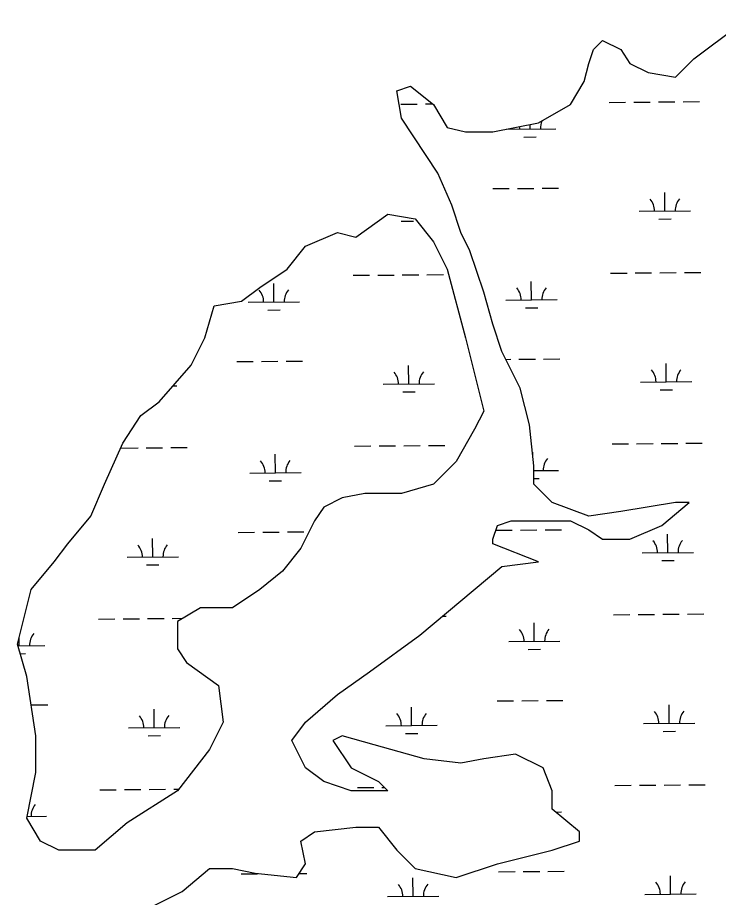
# Model space of a CAD drawing. Extents: x 3568792 to 3606828, y 529143 to 554785.
# Drawn here: x 3595019 to 3596385, y 550166 to 551880 of the extents above; entities that cross this region are included whole.
import ezdxf

# ---------------------------------------------------------------- set-up
doc = ezdxf.new("R2010")
doc.units = 0
doc.layers.add('V-TOPO-SHOR', color=7, linetype='Continuous')
doc.layers.add('V-WETL-SWMP', color=7, linetype='Continuous')

msp = doc.modelspace()

# ---------------------------------------------------------------- linework, layer by layer
at = {"layer": 'V-TOPO-SHOR'}
for p, q in [((3596337.1, 551799.8), (3596444, 551880)), ((3596141.2, 551817.7), (3596159, 551835.5)), ((3596159, 551835.5), (3596194.6, 551817.7)), ((3596132.3, 551790.9), (3596141.2, 551817.7)), ((3596194.6, 551817.7), (3596212.5, 551790.9)), ((3596123.4, 551755.3), (3596132.3, 551790.9)), ((3596212.5, 551790.9), (3596248.1, 551773.1)), ((3596301.5, 551764.2), (3596337.1, 551799.8)), ((3596248.1, 551773.1), (3596301.5, 551764.2)), ((3596096.7, 551710.7), (3596123.4, 551755.3)), ((3595758.3, 551737.5), (3595785, 551746.4)), ((3595767.2, 551684), (3595758.3, 551737.5)), ((3595785, 551746.4), (3595829.5, 551710.7)), ((3595829.5, 551710.7), (3595856.2, 551666.2)), ((3596034.3, 551675.1), (3596096.7, 551710.7)), ((3595838.4, 551577), (3595767.2, 551684)), ((3595856.2, 551666.2), (3595891.9, 551657.3)), ((3595945.3, 551657.3), (3596034.3, 551675.1)), ((3595891.9, 551657.3), (3595945.3, 551657.3)), ((3595865.1, 551514.7), (3595838.4, 551577)), ((3595883, 551461.2), (3595865.1, 551514.7)), ((3595900.8, 551425.6), (3595883, 551461.2)), ((3595927.5, 551345.3), (3595900.8, 551425.6)), ((3595945.3, 551283), (3595927.5, 551345.3)), ((3595963.1, 551229.5), (3595945.3, 551283)), ((3595998.7, 551158.2), (3595963.1, 551229.5)), ((3596016.5, 551086.9), (3595998.7, 551158.2)), ((3596025.4, 551006.7), (3596016.5, 551086.9)), ((3596025.4, 550971.1), (3596025.4, 551006.7)), ((3596061.1, 550935.4), (3596025.4, 550971.1)), ((3596132.3, 550908.7), (3596061.1, 550935.4)), ((3596301.5, 550935.4), (3596194.6, 550917.6)), ((3596274.8, 550890.9), (3596328.2, 550935.4)), ((3596328.2, 550935.4), (3596301.5, 550935.4)), ((3596194.6, 550917.6), (3596132.3, 550908.7)), ((3595954.2, 550890.9), (3595980.9, 550899.8)), ((3595980.9, 550899.8), (3596096.7, 550899.8)), ((3596096.7, 550899.8), (3596132.3, 550881.9)), ((3595945.3, 550864.1), (3595954.2, 550890.9)), ((3596132.3, 550881.9), (3596159, 550864.1)), ((3596212.5, 550864.1), (3596274.8, 550890.9)), ((3595945.3, 550855.2), (3595945.3, 550864.1)), ((3596159, 550864.1), (3596212.5, 550864.1)), ((3596034.3, 550819.6), (3595945.3, 550855.2)), ((3595802.8, 550677), (3595963.1, 550810.7)), ((3595963.1, 550810.7), (3596034.3, 550819.6)), ((3595704.8, 550605.7), (3595802.8, 550677)), ((3595642.5, 550561.1), (3595704.8, 550605.7)), ((3595580.2, 550507.7), (3595642.5, 550561.1)), ((3595553.5, 550472), (3595580.2, 550507.7)), ((3595580.2, 550418.5), (3595553.5, 550472)), ((3595651.4, 550480.9), (3595633.6, 550472)), ((3595633.6, 550472), (3595669.2, 550418.5)), ((3595713.8, 550463.1), (3595651.4, 550480.9)), ((3595811.7, 550436.4), (3595713.8, 550463.1)), ((3595883, 550427.5), (3595811.7, 550436.4)), ((3595927.5, 550436.4), (3595883, 550427.5)), ((3595989.8, 550445.3), (3595927.5, 550436.4)), ((3596043.3, 550418.5), (3595989.8, 550445.3)), ((3595615.8, 550391.8), (3595580.2, 550418.5)), ((3595669.2, 550418.5), (3595722.7, 550391.8)), ((3596061.1, 550374), (3596043.3, 550418.5)), ((3595669.2, 550374), (3595615.8, 550391.8)), ((3595722.7, 550391.8), (3595740.5, 550374)), ((3595740.5, 550374), (3595669.2, 550374)), ((3596061.1, 550338.3), (3596061.1, 550374)), ((3596114.5, 550293.8), (3596061.1, 550338.3)), ((3595571.3, 550276), (3595598, 550293.8)), ((3595598, 550293.8), (3595678.1, 550302.7)), ((3595678.1, 550302.7), (3595722.7, 550302.7)), ((3595722.7, 550302.7), (3595758.3, 550258.1)), ((3596114.5, 550276), (3596114.5, 550293.8)), ((3595580.2, 550231.4), (3595571.3, 550276)), ((3596061.1, 550258.1), (3596114.5, 550276)), ((3595758.3, 550258.1), (3595793.9, 550222.5)), ((3595954.2, 550231.4), (3596061.1, 550258.1)), ((3595562.4, 550204.7), (3595580.2, 550231.4)), ((3595874, 550204.7), (3595954.2, 550231.4)), ((3595339.7, 550177.9), (3595393.2, 550222.5)), ((3595393.2, 550222.5), (3595437.7, 550222.5)), ((3595437.7, 550222.5), (3595482.2, 550213.6)), ((3595482.2, 550213.6), (3595562.4, 550204.7)), ((3595793.9, 550222.5), (3595874, 550204.7)), ((3595286.3, 550151.2), (3595339.7, 550177.9))]:
    msp.add_line(p, q, dxfattribs=at)
msp.add_lwpolyline([(3595036.9, 550596.8), (3595019.1, 550659.2), (3595045.8, 550766.1), (3595090.4, 550819.6), (3595117.1, 550855.2), (3595161.6, 550908.7), (3595188.3, 550971.1), (3595224, 551051.3), (3595259.6, 551104.7), (3595295.2, 551131.5), (3595357.5, 551202.8), (3595384.2, 551256.2), (3595402.1, 551318.6), (3595455.5, 551327.5), (3595491.1, 551354.3), (3595544.5, 551389.9), (3595580.2, 551434.5), (3595642.5, 551461.2), (3595678.1, 551452.3), (3595740.5, 551496.8), (3595793.9, 551487.9), (3595829.5, 551443.4), (3595856.2, 551389.9), (3595891.9, 551256.2), (3595927.5, 551113.6), (3595909.7, 551078), (3595874, 551015.6), (3595829.5, 550971.1), (3595767.2, 550953.2), (3595695.9, 550953.2), (3595651.4, 550944.3), (3595615.8, 550926.5), (3595598, 550899.8), (3595571.3, 550846.3), (3595535.6, 550801.7), (3595491.1, 550766.1), (3595437.7, 550730.5), (3595375.3, 550730.5), (3595330.8, 550703.7), (3595330.8, 550650.2), (3595348.6, 550623.5), (3595411, 550579), (3595419.9, 550507.7), (3595393.2, 550454.2), (3595330.8, 550374), (3595232.9, 550311.6), (3595170.5, 550258.1), (3595099.3, 550258.1), (3595063.7, 550276), (3595036.9, 550320.5), (3595054.7, 550409.6), (3595054.7, 550480.9), (3595036.9, 550596.8)], dxfattribs=at)
at = {"layer": 'V-WETL-SWMP'}
for p, q in [((3596337.1, 551799.8), (3596444, 551880)), ((3596141.2, 551817.7), (3596159, 551835.5)), ((3596159, 551835.5), (3596194.6, 551817.7)), ((3596132.3, 551790.9), (3596141.2, 551817.7)), ((3596194.6, 551817.7), (3596212.5, 551790.9)), ((3596123.4, 551755.3), (3596132.3, 551790.9)), ((3596212.5, 551790.9), (3596248.1, 551773.1)), ((3596301.5, 551764.2), (3596337.1, 551799.8)), ((3596248.1, 551773.1), (3596301.5, 551764.2)), ((3596096.7, 551710.7), (3596123.4, 551755.3)), ((3595758.3, 551737.5), (3595785, 551746.4)), ((3595767.2, 551684), (3595758.3, 551737.5)), ((3595785, 551746.4), (3595829.5, 551710.7)), ((3596220, 551715.3), (3596252, 551715.5)), ((3596268, 551715.7), (3596300, 551715.9)), ((3596316, 551716.1), (3596348, 551716.3)), ((3595766.1, 551711.4), (3595798.1, 551711.7)), ((3595814.1, 551711.8), (3595828, 551712)), ((3595829.5, 551710.7), (3595856.2, 551666.2)), ((3596034.3, 551675.1), (3596096.7, 551710.7)), ((3596172, 551714.9), (3596204, 551715.1)), ((3595838.4, 551577), (3595767.2, 551684)), ((3595856.2, 551666.2), (3595891.9, 551657.3)), ((3595945.3, 551657.3), (3596034.3, 551675.1)), ((3596017.8, 551662.8), (3596017.8, 551671.8)), ((3595891.9, 551657.3), (3595945.3, 551657.3)), ((3595971.1, 551662.4), (3596067.8, 551663.2)), ((3596006, 551647.3), (3596030, 551647.5)), ((3595865.1, 551514.7), (3595838.4, 551577)), ((3595945.4, 551546.8), (3595977.4, 551547)), ((3595993.4, 551547.2), (3596025.4, 551547.4)), ((3596041.4, 551547.6), (3596073.4, 551547.8)), ((3596280.6, 551503.2), (3596280.3, 551539.2)), ((3595883, 551461.2), (3595865.1, 551514.7)), ((3596230.6, 551502.7), (3596330.6, 551503.6)), ((3595766.9, 551483.4), (3595790.9, 551483.6)), ((3596268.7, 551487.6), (3596292.7, 551487.8)), ((3595900.8, 551425.6), (3595883, 551461.2)), ((3595927.5, 551345.3), (3595900.8, 551425.6)), ((3595672.9, 551378), (3595704.9, 551378.2)), ((3595720.9, 551378.4), (3595752.9, 551378.6)), ((3595768.9, 551378.8), (3595800.9, 551379)), ((3595816.9, 551379.2), (3595848.9, 551379.4)), ((3596174.8, 551382.2), (3596206.8, 551382.5)), ((3596222.8, 551382.6), (3596254.8, 551382.9)), ((3596270.8, 551383), (3596302.8, 551383.3)), ((3596318.8, 551383.4), (3596350.8, 551383.7)), ((3595518.7, 551325.9), (3595518.4, 551361.9)), ((3596020.6, 551330.2), (3596020.3, 551366.2)), ((3595945.3, 551283), (3595927.5, 551345.3)), ((3595468.7, 551325.5), (3595568.7, 551326.3)), ((3595970.6, 551329.7), (3596070.6, 551330.6)), ((3595506.9, 551310.4), (3595530.9, 551310.6)), ((3596008.8, 551314.6), (3596032.8, 551314.8)), ((3595963.1, 551229.5), (3595945.3, 551283)), ((3595998.7, 551158.2), (3595963.1, 551229.5)), ((3595446.3, 551209.9), (3595478.3, 551210.1)), ((3595494.3, 551210.3), (3595526.3, 551210.5)), ((3595542.3, 551210.7), (3595574.3, 551211)), ((3595781.5, 551166.3), (3595781.2, 551202.3)), ((3595970.7, 551214.3), (3595980.2, 551214.4)), ((3595996.2, 551214.5), (3596028.2, 551214.8)), ((3596044.2, 551214.9), (3596076.2, 551215.2)), ((3596283.4, 551170.5), (3596283.1, 551206.5)), ((3596233.4, 551170.1), (3596333.4, 551170.9)), ((3595322.2, 551162.4), (3595329.6, 551162.5)), ((3595731.5, 551165.8), (3595831.5, 551166.7)), ((3595769.7, 551150.7), (3595793.7, 551150.9)), ((3596016.5, 551086.9), (3595998.7, 551158.2)), ((3596271.6, 551155), (3596295.6, 551155.2)), ((3596025.4, 551006.7), (3596016.5, 551086.9)), ((3596177.6, 551049.5), (3596209.6, 551049.8)), ((3596225.6, 551049.9), (3596257.6, 551050.2)), ((3596273.6, 551050.3), (3596305.6, 551050.6)), ((3596321.6, 551050.7), (3596353.6, 551051)), ((3595221.8, 551041.5), (3595253.8, 551041.7)), ((3595269.8, 551041.9), (3595301.8, 551042.1)), ((3595317.8, 551042.3), (3595349.8, 551042.5)), ((3595675.7, 551045.3), (3595707.7, 551045.6)), ((3595723.7, 551045.7), (3595755.7, 551046)), ((3595771.7, 551046.1), (3595803.7, 551046.4)), ((3595819.7, 551046.5), (3595851.7, 551046.8)), ((3596023.2, 551027), (3596023.1, 551033.5)), ((3595521.5, 550993.3), (3595521.2, 551029.3)), ((3596025.4, 550971.1), (3596025.4, 551006.7)), ((3596025.4, 550997.5), (3596073.4, 550997.9)), ((3595471.6, 550992.8), (3595571.5, 550993.7)), ((3596025.4, 550982.1), (3596035.6, 550982.2)), ((3595509.7, 550977.7), (3595533.7, 550977.9)), ((3596061.1, 550935.4), (3596025.4, 550971.1)), ((3596132.3, 550908.7), (3596061.1, 550935.4)), ((3596301.5, 550935.4), (3596194.6, 550917.6)), ((3596274.8, 550890.9), (3596328.2, 550935.4)), ((3596328.2, 550935.4), (3596301.5, 550935.4)), ((3596194.6, 550917.6), (3596132.3, 550908.7)), ((3595954.2, 550890.9), (3595980.9, 550899.8)), ((3595980.9, 550899.8), (3596096.7, 550899.8)), ((3596096.7, 550899.8), (3596132.3, 550881.9)), ((3595449.1, 550877.2), (3595481.1, 550877.5)), ((3595497.1, 550877.6), (3595529.1, 550877.9)), ((3595545.1, 550878), (3595577.1, 550878.3)), ((3595945.3, 550864.1), (3595954.2, 550890.9)), ((3595951.1, 550881.4), (3595983, 550881.7)), ((3595999, 550881.8), (3596031, 550882.1)), ((3596047, 550882.3), (3596079, 550882.5)), ((3596132.3, 550881.9), (3596159, 550864.1)), ((3596212.5, 550864.1), (3596274.8, 550890.9)), ((3595282.5, 550829.4), (3595282.1, 550865.4)), ((3595945.3, 550855.2), (3595945.3, 550864.1)), ((3596159, 550864.1), (3596212.5, 550864.1)), ((3596286.2, 550837.8), (3596285.9, 550873.8)), ((3596034.3, 550819.6), (3595945.3, 550855.2)), ((3595232.5, 550828.9), (3595332.4, 550829.8)), ((3596236.2, 550837.4), (3596336.2, 550838.3)), ((3595270.6, 550813.8), (3595294.6, 550814)), ((3595802.8, 550677), (3595963.1, 550810.7)), ((3595963.1, 550810.7), (3596034.3, 550819.6)), ((3596274.4, 550822.3), (3596298.4, 550822.5)), ((3595176.6, 550708.4), (3595208.6, 550708.7)), ((3595224.6, 550708.8), (3595256.6, 550709.1)), ((3595272.6, 550709.2), (3595304.6, 550709.5)), ((3595320.6, 550709.6), (3595340.9, 550709.8)), ((3595847.3, 550714.1), (3595854.5, 550714.1)), ((3596180.4, 550716.9), (3596212.4, 550717.1)), ((3596228.4, 550717.3), (3596260.4, 550717.5)), ((3596276.4, 550717.7), (3596308.4, 550717.9)), ((3596324.4, 550718.1), (3596356.4, 550718.4)), ((3596026.2, 550664.8), (3596025.9, 550700.8)), ((3595022.5, 550656.4), (3595022.3, 550672)), ((3595704.8, 550605.7), (3595802.8, 550677)), ((3595019.9, 550656.3), (3595072.5, 550656.8)), ((3595976.2, 550664.4), (3596076.2, 550665.2)), ((3595024.3, 550640.9), (3595034.6, 550641)), ((3596014.4, 550649.3), (3596038.4, 550649.5)), ((3595642.5, 550561.1), (3595704.8, 550605.7)), ((3595580.2, 550507.7), (3595642.5, 550561.1)), ((3595046, 550541.1), (3595078, 550541.4)), ((3595787.1, 550500.9), (3595786.8, 550536.9)), ((3595953.8, 550548.8), (3595985.8, 550549)), ((3596001.8, 550549.2), (3596033.8, 550549.5)), ((3596049.8, 550549.6), (3596081.8, 550549.9)), ((3596289, 550505.2), (3596288.7, 550541.2)), ((3595285.3, 550496.7), (3595285, 550532.7)), ((3595553.5, 550472), (3595580.2, 550507.7)), ((3595737.1, 550500.5), (3595837.1, 550501.4)), ((3596239, 550504.8), (3596339, 550505.6)), ((3595235.3, 550496.3), (3595335.3, 550497.1)), ((3595273.4, 550481.2), (3595297.4, 550481.4)), ((3595775.3, 550485.4), (3595799.3, 550485.6)), ((3596277.2, 550489.6), (3596301.2, 550489.8)), ((3595580.2, 550418.5), (3595553.5, 550472)), ((3595651.4, 550480.9), (3595633.6, 550472)), ((3595633.6, 550472), (3595669.2, 550418.5)), ((3595713.8, 550463.1), (3595651.4, 550480.9)), ((3595811.7, 550436.4), (3595713.8, 550463.1)), ((3595883, 550427.5), (3595811.7, 550436.4)), ((3595927.5, 550436.4), (3595883, 550427.5)), ((3595989.8, 550445.3), (3595927.5, 550436.4)), ((3596043.3, 550418.5), (3595989.8, 550445.3)), ((3595615.8, 550391.8), (3595580.2, 550418.5)), ((3595669.2, 550418.5), (3595722.7, 550391.8)), ((3596061.1, 550374), (3596043.3, 550418.5)), ((3595669.2, 550374), (3595615.8, 550391.8)), ((3595681.3, 550380), (3595713.3, 550380.2)), ((3595722.7, 550391.8), (3595740.5, 550374)), ((3595729.3, 550380.4), (3595734, 550380.4)), ((3596183.2, 550384.2), (3596215.2, 550384.5)), ((3596231.2, 550384.6), (3596263.2, 550384.9)), ((3596279.2, 550385), (3596311.2, 550385.3)), ((3596327.2, 550385.4), (3596359.2, 550385.7)), ((3595179.4, 550375.7), (3595211.4, 550376)), ((3595227.4, 550376.1), (3595259.4, 550376.4)), ((3595275.4, 550376.5), (3595307.4, 550376.8)), ((3595323.4, 550377), (3595333.2, 550377)), ((3595740.5, 550374), (3595669.2, 550374)), ((3596061.1, 550338.3), (3596061.1, 550374)), ((3596114.5, 550293.8), (3596061.1, 550338.3)), ((3596068.1, 550332.5), (3596079, 550332.6)), ((3595037.6, 550323.8), (3595075.3, 550324.1)), ((3595571.3, 550276), (3595598, 550293.8)), ((3595598, 550293.8), (3595678.1, 550302.7)), ((3595678.1, 550302.7), (3595722.7, 550302.7)), ((3595722.7, 550302.7), (3595758.3, 550258.1)), ((3596114.5, 550276), (3596114.5, 550293.8)), ((3595580.2, 550231.4), (3595571.3, 550276)), ((3596061.1, 550258.1), (3596114.5, 550276)), ((3595758.3, 550258.1), (3595793.9, 550222.5)), ((3595954.2, 550231.4), (3596061.1, 550258.1)), ((3595562.4, 550204.7), (3595580.2, 550231.4)), ((3595874, 550204.7), (3595954.2, 550231.4)), ((3595339.7, 550177.9), (3595393.2, 550222.5)), ((3595393.2, 550222.5), (3595437.7, 550222.5)), ((3595437.7, 550222.5), (3595482.2, 550213.6)), ((3595454.7, 550211.9), (3595486.7, 550212.2)), ((3595482.2, 550213.6), (3595562.4, 550204.7)), ((3595567.8, 550212.8), (3595582.7, 550213)), ((3595793.9, 550222.5), (3595874, 550204.7)), ((3595956.6, 550216.1), (3595988.6, 550216.4)), ((3596004.6, 550216.5), (3596036.6, 550216.8)), ((3596052.6, 550216.9), (3596084.6, 550217.2)), ((3596291.8, 550172.5), (3596291.5, 550208.5)), ((3595790, 550168.3), (3595789.6, 550204.3)), ((3595286.3, 550151.2), (3595339.7, 550177.9)), ((3596241.8, 550172.1), (3596341.8, 550172.9)), ((3595740, 550167.9), (3595840, 550168.7))]:
    msp.add_line(p, q, dxfattribs=at)
msp.add_lwpolyline([(3595891.9, 551256.2), (3595927.5, 551113.6), (3595909.7, 551078), (3595874, 551015.6), (3595829.5, 550971.1), (3595767.2, 550953.2), (3595695.9, 550953.2), (3595651.4, 550944.3), (3595615.8, 550926.5), (3595598, 550899.8), (3595571.3, 550846.3), (3595535.6, 550801.7), (3595491.1, 550766.1), (3595437.7, 550730.5), (3595375.3, 550730.5), (3595330.8, 550703.7), (3595330.8, 550650.2), (3595348.6, 550623.5), (3595411, 550579), (3595419.9, 550507.7), (3595393.2, 550454.2), (3595330.8, 550374), (3595232.9, 550311.6), (3595170.5, 550258.1), (3595099.3, 550258.1), (3595063.7, 550276), (3595036.9, 550320.5), (3595054.7, 550409.6), (3595054.7, 550480.9), (3595036.9, 550596.8), (3595019.1, 550659.2), (3595045.8, 550766.1), (3595090.4, 550819.6), (3595117.1, 550855.2), (3595161.6, 550908.7), (3595188.3, 550971.1), (3595224, 551051.3), (3595259.6, 551104.7), (3595295.2, 551131.5), (3595357.5, 551202.8), (3595384.2, 551256.2), (3595402.1, 551318.6), (3595455.5, 551327.5), (3595491.1, 551354.3), (3595544.5, 551389.9), (3595580.2, 551434.5), (3595642.5, 551461.2), (3595678.1, 551452.3), (3595740.5, 551496.8), (3595793.9, 551487.9), (3595829.5, 551443.4), (3595856.2, 551389.9)], close=True, dxfattribs=at)
for centre, start, end in [((3595962.6, 551662.8), 359.7115, 7.9517), ((3596073.1, 551663.8), 154.2645, 181.2552), ((3596335.9, 551504.1), 139.7115, 181.2552), ((3596225.4, 551503.2), 359.7115, 41.2552), ((3595463.5, 551325.9), 359.7115, 41.2552), ((3595574, 551326.9), 139.7115, 181.2552), ((3595965.4, 551330.2), 359.7115, 41.2552), ((3596075.9, 551331.1), 139.7115, 181.2552), ((3595726.3, 551166.3), 359.7115, 41.2552), ((3595836.8, 551167.2), 139.7115, 181.2552), ((3596228.2, 551170.5), 359.7115, 41.2552), ((3596338.7, 551171.4), 139.7115, 181.2552), ((3595466.3, 550993.3), 359.7115, 41.2552), ((3595576.8, 550994.2), 139.7115, 181.2552), ((3596078.7, 550998.4), 139.7115, 181.2552), ((3596231, 550837.8), 359.7115, 41.2552), ((3596341.5, 550838.8), 139.7115, 181.2552), ((3595227.2, 550829.4), 359.7115, 41.2552), ((3595337.7, 550830.3), 139.7115, 181.2552), ((3595971, 550664.8), 359.7115, 41.2552), ((3596081.5, 550665.8), 139.7115, 181.2552), ((3595077.7, 550657.3), 139.7115, 181.2552), ((3595230, 550496.7), 359.7115, 41.2552), ((3595340.5, 550497.6), 139.7115, 181.2552), ((3595731.9, 550500.9), 359.7115, 41.2552), ((3595842.4, 550501.9), 139.7115, 181.2552), ((3596233.8, 550505.2), 359.7115, 41.2552), ((3596344.3, 550506.1), 139.7115, 181.2552), ((3595080.5, 550324.6), 139.7115, 181.2552), ((3595734.7, 550168.3), 359.7115, 41.2552), ((3595845.2, 550169.2), 139.7115, 181.2552), ((3596236.6, 550172.5), 359.7115, 41.2552), ((3596347.1, 550173.5), 139.7115, 181.2552)]:
    msp.add_arc(centre, 35.2, start, end, dxfattribs=at)

doc.saveas('drawing.dxf')
